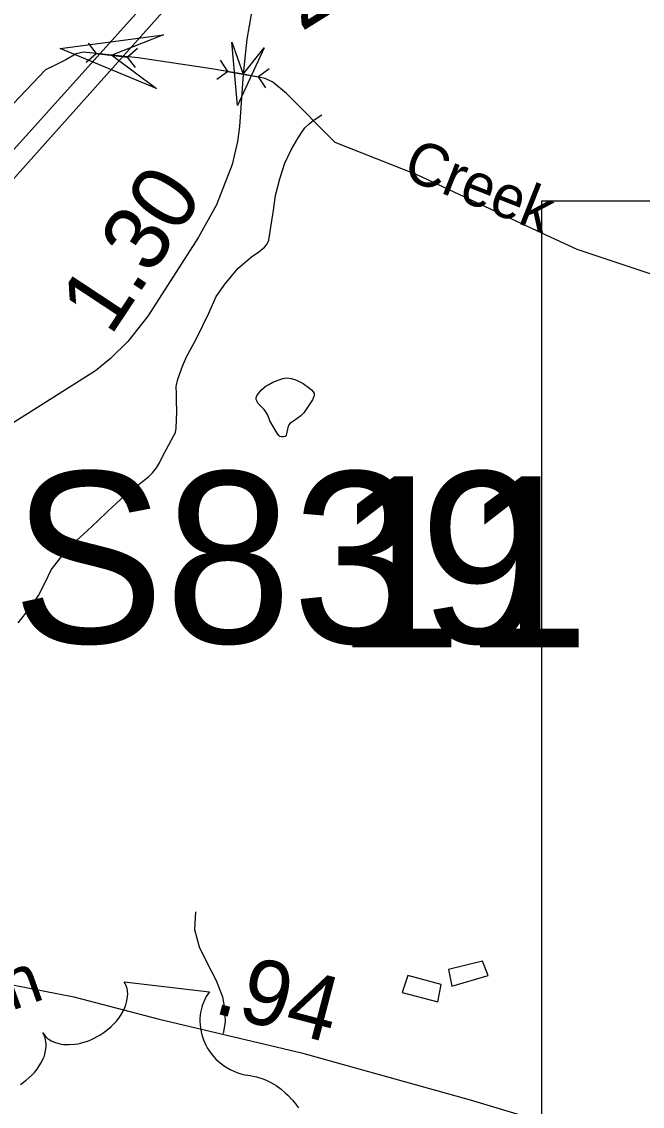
# Model space of a CAD drawing. Extents: x 2001466 to 31450019, y -30647475 to 847247.
# Drawn here: x 2209309 to 2211687, y 759130 to 763287 of the extents above; entities that cross this region are included whole.
import ezdxf

# ---------------------------------------------------------------- set-up
doc = ezdxf.new("R2010")
doc.units = 0
for name, color, linetype in [('Exist Hydrographic Creek Single Shore', 7, 'Continuous'), ('Exist Hydrographic Creek Single Shore Label', 7, 'Continuous'), ('Exist Hydrographic Misc Water Feature', 7, 'Continuous'), ('Exist Road Non-System Type 51', 7, 'Continuous'), ('Exist Road Primary Interstate Structure Ovrhead Sign Number Label', 7, 'Continuous'), ('Exist Road Primary US Divided Attributed', 7, 'Continuous'), ('Exist Road Primary US Shield CELL', 7, 'Continuous'), ('Exist Road Secondary Mileage Hundredths English Label', 7, 'Continuous'), ('Exist Road Secondary Structure Culvert Attributed CELL', 7, 'Continuous'), ('Exist Road Secondary Structure Culvert CELL', 7, 'Continuous'), ('Exist Road Secondary Structure Pipe Attributed CELL', 7, 'Continuous'), ('Exist Road Secondary Structure Pipe CELL', 7, 'Continuous'), ('Exist Road Secondary Structure Standard Bridge Number Label', 7, 'Continuous'), ('Exist Road Secondary Type 51 Attributed', 7, 'Continuous'), ('Exist Road Secondary Type 51 Label', 7, 'Continuous'), ('Exist Road Secondary Type 51 Number Label', 7, 'Continuous'), ('Map Preparation Inset Cut Line', 7, 'Continuous')]:
    doc.layers.add(name, color=color, linetype=linetype)

msp = doc.modelspace()

# ---------------------------------------------------------------- linework, layer by layer
at = {"layer": 'Exist Hydrographic Creek Single Shore'}
for points in [[(2211302.1, 762476.7), (2210826.9, 762698.6), (2210509.9, 762823.2), (2210323.8, 763012.2), (2210271.2, 763055.3), (2210241.6, 763069.3), (2210156.9, 763085.9), (2210028.5, 763107), (2209755.3, 763147.8), (2209654.2, 763157.9), (2209546.1, 763170), (2209517.8, 763163.9), (2209477.4, 763140.7), (2209434.9, 763118.4), (2209400.6, 763102.3), (2209027.9, 762712.6), (2208761.8, 762619.7), (2208619.9, 762625.9), (2208336.9, 762700.5), (2208044.9, 762729.5), (2207734.9, 762952.3), (2207333.8, 763118), (2206648.9, 763361.7)], [(2216604.6, 762580), (2216571.1, 762525.1), (2216456.9, 762340.3), (2216366.1, 762263.4), (2216095.6, 762037.3), (2216010.3, 761983.3), (2215857.6, 761885.6), (2215714.9, 761774.8), (2215573.8, 761633.4), (2214875.8, 761493.6), (2214690.9, 761677.8), (2214498.7, 761734.2), (2214388.8, 761923.5), (2214196.9, 762140.7), (2214129.8, 762165), (2213612.9, 762162.4), (2211804.8, 762291.5), (2211436.9, 762413.8), (2211302.1, 762476.7)]]:
    msp.add_lwpolyline(points, dxfattribs=at)
at = {"layer": 'Exist Hydrographic Misc Water Feature'}
for points in [[(2209295.7, 760982.5), (2209339.4, 761038.8), (2209373, 761087.3), (2209400.5, 761139.5), (2209422, 761185.3), (2209444.2, 761215.6), (2209469.8, 761247.9), (2209519.4, 761297.9), (2209561.1, 761336.3), (2209599, 761372.7), (2209639, 761410.9), (2209672.4, 761441.2), (2209704.2, 761471.3), (2209728.2, 761489.6), (2209795.9, 761543.9), (2209809.6, 761558), (2209825.4, 761576.3), (2209837.3, 761596), (2209849.2, 761622.2), (2209873, 761664.5), (2209892.4, 761700.4), (2209898.8, 761712.5), (2209900.4, 761728.4), (2209902.5, 761760.6), (2209903.9, 761792.4), (2209902.1, 761834.5), (2209901.7, 761860.5), (2209901.3, 761888.5), (2209907.2, 761916.4), (2209924.8, 761966.5), (2209940.6, 762002.7), (2209978.2, 762072.8), (2210025.3, 762169.2), (2210054.6, 762233.3), (2210088.7, 762281.7), (2210112.5, 762311.8), (2210138.3, 762342), (2210162.1, 762362.3), (2210189.8, 762386.1), (2210217.4, 762404.7), (2210239.6, 762422.4), (2210247.6, 762432.6), (2210255.4, 762448.8), (2210263.4, 762498.7), (2210272.6, 762554.9), (2210282, 762620.9), (2210297.8, 762685), (2210317.5, 762744.9), (2210341.1, 762795.3), (2210368.4, 762841.5), (2210382.7, 762863.3), (2210394.2, 762879.4), (2210410.6, 762895.6), (2210426.2, 762907.8), (2210458.4, 762930.1)], [(2210252.3, 761778.7), (2210244.1, 761790.9), (2210237.7, 761800.8), (2210219.7, 761818.5), (2210213.6, 761824.7), (2210211.7, 761830.7), (2210207.4, 761838.7), (2210207.6, 761844.7), (2210209.7, 761852.5), (2210215.4, 761860.6), (2210221.3, 761868.6), (2210229.5, 761876.7), (2210245.5, 761890.9), (2210255.4, 761896.7), (2210271.2, 761904.9), (2210291.3, 761913.2), (2210309.3, 761919.4), (2210325.3, 761921.5), (2210341.1, 761919.5), (2210355, 761915.8), (2210364.9, 761911.8), (2210387.2, 761899.9), (2210411.4, 761882.1), (2210419.2, 761876), (2210425.2, 761868.2), (2210429.3, 761861.9), (2210429.3, 761854.3), (2210425.6, 761844.3), (2210423.5, 761838.1), (2210407.7, 761814.1), (2210389.7, 761788), (2210378, 761776), (2210364.1, 761765.9), (2210349.9, 761755.5), (2210338, 761747.5), (2210331.9, 761741.6), (2210328.6, 761731.5), (2210324.1, 761707.4), (2210322.6, 761701.6), (2210318.5, 761697.3), (2210312.8, 761695.4), (2210304.6, 761695.4), (2210298.6, 761697.1), (2210294.5, 761701.3), (2210288.2, 761709.2), (2210276.3, 761729.3), (2210260.1, 761756.9), (2210252.3, 761778.7)], [(2210944.6, 759654.5), (2210956.9, 759590.5), (2211096.3, 759631.5), (2211074.2, 759685.6), (2210944.6, 759654.5)], [(2210788.5, 759631.3), (2210766.8, 759565.3), (2210902.9, 759530.5), (2210916.5, 759596.2), (2210788.5, 759631.3)]]:
    msp.add_lwpolyline(points, dxfattribs=at)
at = {"layer": 'Exist Road Non-System Type 51'}
msp.add_lwpolyline([(2209975, 759875.2), (2209971.6, 759807.3), (2209988.3, 759741), (2210015.1, 759686.4), (2210053.6, 759611.6), (2210078.3, 759549.1), (2210085.4, 759505), (2210088.3, 759453), (2210081.4, 759409.1)], dxfattribs=at)
at = {"layer": 'Exist Road Primary US Divided Attributed'}
for points in [[(2211546.5, 765409.8), (2211422.9, 765269.3), (2211152.7, 764954.1), (2210870.3, 764619.9), (2210610.9, 764315.6), (2210320.3, 763981.5), (2210085.6, 763706.5), (2209950.4, 763545.7), (2209255.6, 762771.2), (2208589.2, 762036.8), (2207951.9, 761351.8), (2207357.3, 760695.3), (2207017.9, 760330.6), (2206818.9, 760123.1)], [(2207059.6, 760230.8), (2207069.6, 760241.1), (2207365.8, 760565.4), (2208010.3, 761286), (2208589.2, 761908.9), (2209323.7, 762736), (2210010.7, 763505.5), (2210139.4, 763664.5), (2210351.2, 763898.3), (2210602.3, 764190.6), (2211072.6, 764757.4), (2211377.4, 765098.5), (2211610.3, 765372.5)]]:
    msp.add_lwpolyline(points, dxfattribs=at)
at = {"layer": 'Exist Road Primary US Shield CELL'}
msp.add_lwpolyline([(2209304.7, 759213.8), (2209326.1, 759229.5), (2209347.8, 759249.7), (2209357.5, 759259.8), (2209367.5, 759272.1), (2209376.3, 759284.4), (2209385, 759299.5), (2209391.3, 759312.7), (2209395.7, 759323.7), (2209400.4, 759342.1), (2209402.5, 759359.3), (2209402.4, 759368.1), (2209401.9, 759376.4), (2209398.2, 759392.4), (2209395.9, 759399), (2209389.3, 759411.7), (2209396.4, 759402), (2209401.3, 759396.3), (2209406.9, 759391.2), (2209413.6, 759386.2), (2209424, 759379.8), (2209434, 759375.3), (2209450.8, 759369.9), (2209460.4, 759368), (2209468.8, 759366.9), (2209490, 759366), (2209512.8, 759368), (2209523.6, 759369.5), (2209534.3, 759371.9), (2209547.5, 759375.5), (2209560.6, 759379.9), (2209573.2, 759385), (2209585.9, 759390.6), (2209598.3, 759397.1), (2209608.1, 759402.8), (2209619.9, 759410.4), (2209630.4, 759417.8), (2209640.9, 759426.1), (2209652, 759435.9), (2209660.5, 759444.3), (2209671.5, 759455.9), (2209680.7, 759467.6), (2209688.3, 759478.6), (2209697.5, 759494.1), (2209704.2, 759507.8), (2209708.1, 759519.2), (2209712.2, 759533.9), (2209714.7, 759550), (2209715.3, 759560.9), (2209714.1, 759571.1), (2209712.4, 759581.5), (2209709.1, 759591.6), (2209705.4, 759599.9), (2209701.6, 759606.5), (2210028.2, 759568.6), (2210024.3, 759563.4), (2210016, 759550.2), (2210010.1, 759538.8), (2210001.6, 759518.9), (2209998.8, 759509.1), (2209996.1, 759499), (2209994.2, 759488.8), (2209992.8, 759479.5), (2209991.9, 759466.8), (2209991.7, 759454.5), (2209992.2, 759441.4), (2209993.4, 759430.5), (2209997.6, 759408.7), (2210001.3, 759395.6), (2210005.1, 759384.9), (2210014.6, 759363.9), (2210019.8, 759354.2), (2210025.5, 759345), (2210032, 759335.6), (2210038.7, 759326.9), (2210046.4, 759318.3), (2210053.3, 759310.7), (2210062.5, 759302), (2210073.9, 759292.3), (2210086, 759283.5), (2210107.8, 759270.8), (2210132.7, 759259.4), (2210148.6, 759254.3), (2210163.4, 759250.6), (2210183.9, 759247.6), (2210195.2, 759245.7), (2210208.8, 759242.6), (2210232.4, 759235.2), (2210242.6, 759231.2), (2210253.4, 759226.3), (2210263.9, 759220.9), (2210274.9, 759214.8), (2210284.1, 759209.2), (2210303.4, 759195.3), (2210320.3, 759180.6), (2210328.9, 759172.7), (2210346.3, 759153.8), (2210354.4, 759144.2), (2210369.1, 759124.3)], dxfattribs=at)
at = {"layer": 'Exist Road Secondary Structure Culvert Attributed CELL'}
msp.add_lwpolyline([(2209825.3, 763030.6), (2209456, 763184.3), (2209852.6, 763235.9), (2209654.2, 763157.9)], close=True, dxfattribs=at)
at = {"layer": 'Exist Road Secondary Structure Culvert CELL'}
for p, q in [((2209563.3, 763204.8), (2209594.1, 763164.4)), ((2209555.4, 763131.5), (2209594.1, 763164.4)), ((2209594.1, 763164.4), (2209714.3, 763151.4)), ((2209753, 763184.3), (2209714.3, 763151.4)), ((2209745.1, 763111), (2209714.3, 763151.4))]:
    msp.add_line(p, q, dxfattribs=at)
at = {"layer": 'Exist Road Secondary Structure Pipe Attributed CELL'}
msp.add_lwpolyline([(2210238.3, 763187.2), (2210136.2, 762965.7), (2210113.9, 763208.6), (2210156.9, 763085.9)], close=True, dxfattribs=at)
at = {"layer": 'Exist Road Secondary Structure Pipe CELL'}
for p, q in [((2210069.4, 763138.9), (2210097.3, 763096.5)), ((2210056.5, 763066.3), (2210097.3, 763096.5)), ((2210097.3, 763096.5), (2210216.4, 763075.3)), ((2210257.2, 763105.5), (2210216.4, 763075.3)), ((2210244.3, 763032.9), (2210216.4, 763075.3))]:
    msp.add_line(p, q, dxfattribs=at)
at = {"layer": 'Exist Road Secondary Type 51 Attributed'}
for points in [[(2210188.9, 763321.9), (2210172.1, 763220.3), (2210156.9, 763085.9), (2210143.8, 762885.2), (2210135.8, 762827), (2210115.1, 762739.7), (2210054.9, 762584.7), (2209986.9, 762461.1), (2209792.8, 762158.5), (2209715.4, 762061.1), (2209649.5, 761996.2), (2209591.9, 761948), (2209379, 761815), (2209222, 761715.6)], [(2208416.8, 759772.1), (2208616.7, 759733.4), (2208939.5, 759661.1), (2209509.2, 759549.1), (2209835.7, 759463.2), (2210380.4, 759334.4), (2211027.6, 759154.3), (2211623.5, 758975.2), (2212035.7, 758863.2), (2212289, 758788.8), (2212453.3, 758740.7), (2212616, 758670.5), (2212747.8, 758593), (2212959.2, 758464.2), (2213080.6, 758383.6)]]:
    msp.add_lwpolyline(points, dxfattribs=at)
at = {"layer": 'Map Preparation Inset Cut Line'}
msp.add_line((2211302.1, 759063.2), (2211302.1, 762476.7), dxfattribs=at)
msp.add_lwpolyline([(2211302.1, 762476.7), (2211302.1, 762600), (2215794.5, 762600)], dxfattribs=at)

# ---------------------------------------------------------------- texts
at = {"layer": 'Exist Hydrographic Creek Single Shore Label'}
msp.add_text('Creek', height=164.04, rotation=338.491, dxfattribs=at).set_placement((2210762.4, 762690.5))
at = {"layer": 'Exist Road Primary Interstate Structure Ovrhead Sign Number Label'}
msp.add_text('S839', height=656.17, dxfattribs=at).set_placement((2209271, 760905.5))
at = {"layer": 'Exist Road Secondary Mileage Hundredths English Label'}
for s, rotation, p in [('1.30', 56.5474, (2209649.6, 762078.1)), ('.94', 345.3292, (2210037.7, 759489.4))]:
    msp.add_text(s, height=250, rotation=rotation, dxfattribs=at).set_placement(p)
at = {"layer": 'Exist Road Secondary Structure Standard Bridge Number Label'}
msp.add_text('11', height=656.17, dxfattribs=at).set_placement((2210509.6, 760888.6))
at = {"layer": 'Exist Road Secondary Type 51 Label'}
msp.add_text('Bunn', height=190, rotation=19.8485, dxfattribs=at).set_placement((2208844.3, 759341.7))
at = {"layer": 'Exist Road Secondary Type 51 Number Label'}
msp.add_text('2341', height=250, rotation=31.918, dxfattribs=at).set_placement((2210379.9, 763246.9))

doc.saveas('drawing.dxf')
